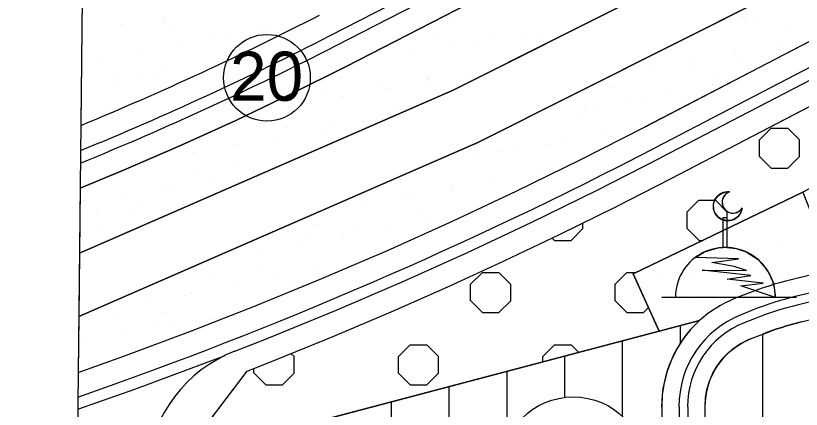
# Model space of a CAD drawing. Extents: x 419109 to 421295, y 4452223 to 4457798.
# Drawn here: x 419108.7 to 419380.7, y 4454253.2 to 4454389.4 of the extents above; entities that cross this region are included whole.
import ezdxf

# ---------------------------------------------------------------- set-up
doc = ezdxf.new("R2010")
doc.units = 0
for name, color, linetype in [('ADA', 7, 'Continuous'), ('ADAKENARI', 7, 'Continuous'), ('Default', 7, 'Continuous'), ('KALDIRIM', 7, 'Continuous'), ('KD_DAIRE', 7, 'Continuous'), ('KD_YGEN', 7, 'Continuous'), ('LJ_SEMBOL', 7, 'Continuous'), ('PAFTALAMA', 7, 'Continuous'), ('PL_AYA_AGACLANDIRIL', 7, 'Continuous'), ('PL_AYA_PARK_DINLENME', 7, 'Continuous'), ('PL_KON_MEV_200', 7, 'Continuous'), ('PL_SAY_DINI_TESIS', 7, 'Continuous'), ('PL_TA_K_DERE', 7, 'Continuous'), ('SM_DAIRE', 7, 'Continuous'), ('TR_AGACALANI', 7, 'Continuous'), ('TR_AZYOGUNKONUT', 7, 'Continuous'), ('TR_DINITESIS', 7, 'Continuous'), ('TR_PARKALANI', 7, 'Continuous')]:
    doc.layers.add(name, color=color, linetype=linetype)

# ---------------------------------------------------------------- blocks, each defined once
blk = doc.blocks.new('POINT_DISPLAY')
at = {"layer": 'Default'}
blk.add_line((0, 0), (0, 0), dxfattribs=at)

msp = doc.modelspace()

# ---------------------------------------------------------------- linework, layer by layer
at = {"layer": 'ADA'}
for p, q in [((419260.18, 4454363.69), (419602.02, 4454535.21)), ((419611.65, 4454517.66), (419268.66, 4454345.57)), ((419130.79, 4454307.27), (419260.18, 4454363.69)), ((419268.66, 4454345.57), (419130.56, 4454285.35)), ((419322.49, 4454300.11), (419381.25, 4454328.3)), ((419331.42, 4454280.21), (419322.49, 4454300.11)), ((419331.42, 4454280.21), (419345.45, 4454283.91)), ((419166.21, 4454236.66), (419331.42, 4454280.21))]:
    msp.add_line(p, q, dxfattribs=at)
at = {"layer": 'ADAKENARI'}
for p, q in [((419223.08, 4454371.88), (419736.15, 4454635.42)), ((419616, 4454501.6), (419326.37, 4454350.82)), ((419335.61, 4454333.08), (419625.89, 4454484.2)), ((419204.06, 4454362.34), (419223.08, 4454371.88)), ((419184.87, 4454353.16), (419204.06, 4454362.34)), ((419165.51, 4454344.35), (419184.87, 4454353.16)), ((419304.4, 4454339.61), (419326.37, 4454350.82)), ((419145.98, 4454335.91), (419165.51, 4454344.35)), ((419282.24, 4454328.76), (419304.4, 4454339.61)), ((419131.03, 4454329.78), (419145.98, 4454335.91)), ((419316.49, 4454323.3), (419335.61, 4454333.08)), ((419259.91, 4454318.28), (419282.24, 4454328.76)), ((419297.23, 4454313.79), (419316.49, 4454323.3)), ((419237.41, 4454308.17), (419259.91, 4454318.28)), ((419277.83, 4454304.55), (419297.23, 4454313.79)), ((419214.75, 4454298.43), (419237.41, 4454308.17)), ((419258.31, 4454295.58), (419277.83, 4454304.55)), ((419391.73, 4454301.54), (419377.15, 4454298.01)), ((419191.93, 4454289.06), (419214.75, 4454298.43)), ((419238.67, 4454286.89), (419258.31, 4454295.58)), ((419361.78, 4454293.14), (419357.6, 4454291.48)), ((419168.96, 4454280.07), (419191.93, 4454289.06)), ((419218.9, 4454278.48), (419238.67, 4454286.89)), ((419145.84, 4454271.46), (419168.96, 4454280.07)), ((419199.02, 4454270.36), (419218.9, 4454278.48)), ((419363.12, 4454277.53), (419367.31, 4454279.19)), ((419130.35, 4454265.97), (419145.84, 4454271.46)), ((419188.8, 4454266.34), (419199.02, 4454270.36)), ((419166.21, 4454236.66), (419188.8, 4454266.34)), ((419332.34, 4454253.99), (419333.19, 4454140.97)), ((419348.2, 4454139.73), (419347.34, 4454254.1))]:
    msp.add_line(p, q, dxfattribs=at)
for centre, radius, start, end in [((418711.34, 4455368.13), 1100, 292.4421, 297.18781), ((419404.16, 4454186.23), 115, 103.5819, 111.6204), ((419372.33, 4454254.29), 40, 111.6204, 132.2309), ((419372.33, 4454254.29), 40, 132.2309, 180.4321), ((419404.16, 4454186.23), 100, 103.5819, 111.6204), ((419372.33, 4454254.29), 25, 111.6204, 180.4321)]:
    msp.add_arc(centre, radius, start, end, dxfattribs=at)
at = {"layer": 'KALDIRIM'}
for p, q in [((419217.59, 4454382.55), (419730.66, 4454646.09)), ((419219.42, 4454378.99), (419732.49, 4454642.54)), ((419619.96, 4454494.64), (419330.07, 4454343.73)), ((419621.94, 4454491.16), (419331.91, 4454340.18)), ((419309.76, 4454328.88), (419331.91, 4454340.18)), ((419287.43, 4454317.94), (419309.76, 4454328.88)), ((419511.48, 4454324.29), (419378.56, 4454292.18)), ((419512.19, 4454321.38), (419379.26, 4454289.26)), ((419264.92, 4454307.38), (419287.43, 4454317.94)), ((419242.24, 4454297.18), (419264.92, 4454307.38)), ((419219.4, 4454287.36), (419242.24, 4454297.18)), ((419196.39, 4454277.92), (419219.4, 4454287.36)), ((419363.99, 4454287.56), (419359.81, 4454285.9)), ((419365.1, 4454284.77), (419360.91, 4454283.11)), ((419184.63, 4454273.32), (419196.39, 4454277.92)), ((419149.94, 4454260.18), (419181.24, 4454271.84)), ((419130.21, 4454253.2), (419149.94, 4454260.18)), ((419338.34, 4454254.04), (419338.66, 4454211.61)), ((419341.34, 4454254.06), (419341.65, 4454212.12))]:
    msp.add_line(p, q, dxfattribs=at)
for centre, radius, start, end in [((418711.34, 4455368.13), 1108, 292.26614, 297.18781), ((418711.34, 4455368.13), 1112, 292.17919, 297.18781), ((418633.74, 4455681.33), 1508, 289.22372, 297.50063), ((419404.16, 4454186.23), 109, 103.5819, 111.6204), ((419404.16, 4454186.23), 106, 103.5819, 111.6204), ((419372.33, 4454254.29), 34, 111.6204, 180.4321), ((419372.33, 4454254.29), 31, 111.6204, 180.4321), ((419202.33, 4454228.09), 48.57, 111.3758, 174.0304)]:
    msp.add_arc(centre, radius, start, end, dxfattribs=at)
at = {"layer": 'KD_DAIRE'}
msp.add_circle((419195.7, 4454367.94), 15, dxfattribs=at)
at = {"layer": 'LJ_SEMBOL'}
msp.add_line((419379, 4454291.9), (419332.34, 4454291.9), dxfattribs=at)
for points in [[(419360.18, 4454322.86), (419359.76, 4454321.35), (419358.89, 4454320.05), (419357.66, 4454319.08), (419356.19, 4454318.54), (419354.62, 4454318.48), (419353.11, 4454318.91), (419351.81, 4454319.78), (419350.84, 4454321.01), (419350.31, 4454322.49), (419350.25, 4454324.05), (419350.68, 4454325.56), (419351.56, 4454326.86), (419352.8, 4454327.82), (419354.27, 4454328.35), (419355.84, 4454328.4), (419354.58, 4454327.71), (419353.68, 4454326.6), (419353.26, 4454325.23), (419353.39, 4454323.8), (419354.04, 4454322.52), (419355.12, 4454321.59), (419356.48, 4454321.12), (419357.91, 4454321.2), (419359.21, 4454321.81)], [(419371.7, 4454291.91), (419359.72, 4454295.97), (419367.5, 4454296.88), (419355.07, 4454298.19), (419363.16, 4454299.45), (419346.41, 4454301.34), (419361.66, 4454301.26), (419357.49, 4454302.58), (419349.71, 4454304.01), (419358.93, 4454305.26), (419344.04, 4454305.78), (419347.2, 4454307.65), (419351.93, 4454309.04), (419353.68, 4454309.2), (419353.68, 4454319.62), (419354.93, 4454319.62), (419354.93, 4454309.21), (419358.17, 4454308.8), (419361.58, 4454307.65), (419365.73, 4454304.99), (419368.95, 4454301.27), (419371, 4454296.79)]]:
    msp.add_lwpolyline(points, close=True, dxfattribs=at)
for centre, radius, start, end in [((419355.21, 4454323.44), 5, 82.8556, 353.3219), ((419356.99, 4454324.84), 3.75, 107.9671, 328.2104), ((419354.39, 4454291.91), 17.31, 359.967, 180)]:
    msp.add_arc(centre, radius, start, end, dxfattribs=at)
at = {"layer": 'PAFTALAMA'}
msp.add_lwpolyline([(419138.44, 4455021.89), (419108.72, 4452245.78), (421237.47, 4452223.29), (421266.41, 4454999.4)], dxfattribs=at)
at = {"layer": 'PL_AYA_AGACLANDIRIL'}
msp.add_lwpolyline([(419335.61, 4454333.08), (419625.89, 4454484.2), (419748.88, 4454560.22), (419763.11, 4454557.27), (419777.73, 4454536.32), (419751.4, 4454522.48), (419381.25, 4454328.3), (419322.49, 4454300.11), (419331.42, 4454280.21), (419166.21, 4454236.66), (419188.8, 4454266.34), (419199.02, 4454270.36), (419218.9, 4454278.48), (419238.67, 4454286.89), (419258.31, 4454295.58), (419277.83, 4454304.55), (419297.23, 4454313.79), (419316.49, 4454323.3)], close=True, dxfattribs=at)
at = {"layer": 'PL_AYA_PARK_DINLENME'}
for p, q in [((419132.87, 4454501.3), (419131.26, 4454351.44)), ((419131.03, 4454329.78), (419130.79, 4454307.27)), ((419130.56, 4454285.35), (419130.35, 4454265.97))]:
    msp.add_line(p, q, dxfattribs=at)
for points in [[(419130.35, 4454265.97), (419145.84, 4454271.46), (419168.96, 4454280.07), (419191.93, 4454289.06), (419214.75, 4454298.43), (419237.41, 4454308.17), (419259.91, 4454318.28), (419282.24, 4454328.76), (419304.4, 4454339.61), (419326.37, 4454350.82), (419616, 4454501.6), (419965.9, 4454717.86)], [(419130.79, 4454307.27), (419260.18, 4454363.69), (419602.02, 4454535.21), (419811.51, 4454660.19)], [(419822.13, 4454643.23), (419611.65, 4454517.66), (419268.66, 4454345.57), (419130.56, 4454285.35)], [(419736.15, 4454635.42), (419223.08, 4454371.88), (419204.06, 4454362.34), (419184.87, 4454353.16), (419165.51, 4454344.35), (419145.98, 4454335.91), (419131.03, 4454329.78)]]:
    msp.add_lwpolyline(points, dxfattribs=at)
msp.add_arc((418711.34, 4455368.13), 1100, 292.4421, 297.18781, dxfattribs=at)
at = {"layer": 'PL_KON_MEV_200'}
for points in [[(419348.2, 4454139.73), (419347.34, 4454254.1), (419347.49, 4454257.1), (419348.01, 4454260.06), (419348.87, 4454262.93), (419350.08, 4454265.68), (419351.6, 4454268.26), (419353.43, 4454270.65), (419355.52, 4454272.79), (419357.86, 4454274.67), (419360.4, 4454276.26), (419363.12, 4454277.53), (419367.31, 4454279.19), (419368.95, 4454279.82), (419370.59, 4454280.43), (419372.25, 4454281), (419373.92, 4454281.55), (419375.59, 4454282.06), (419377.28, 4454282.55), (419378.97, 4454283), (419380.67, 4454283.43), (419398.44, 4454287.72), (419397.53, 4454245.4)], [(419166.21, 4454236.66), (419331.42, 4454280.21), (419345.45, 4454283.91), (419342.49, 4454280.92), (419339.86, 4454277.64), (419337.59, 4454274.11), (419335.7, 4454270.35), (419334.22, 4454266.42), (419333.15, 4454262.35), (419332.52, 4454258.19), (419332.34, 4454253.99), (419333.19, 4454140.97)]]:
    msp.add_lwpolyline(points, dxfattribs=at)
at = {"layer": 'PL_SAY_DINI_TESIS'}
msp.add_lwpolyline([(419322.49, 4454300.11), (419381.25, 4454328.3), (419391.73, 4454301.54), (419377.15, 4454298.01), (419375.19, 4454297.52), (419373.25, 4454297), (419371.31, 4454296.44), (419369.38, 4454295.84), (419367.46, 4454295.22), (419365.56, 4454294.56), (419363.66, 4454293.86), (419361.78, 4454293.14), (419357.6, 4454291.48), (419355.94, 4454290.78), (419354.32, 4454290), (419352.73, 4454289.16), (419351.18, 4454288.24), (419349.68, 4454287.26), (419348.22, 4454286.2), (419346.81, 4454285.09), (419345.45, 4454283.91), (419331.42, 4454280.21)], close=True, dxfattribs=at)
at = {"layer": 'PL_TA_K_DERE'}
msp.add_line((419130.79, 4454307.27), (419130.56, 4454285.35), dxfattribs=at)
for points in [[(419811.51, 4454660.19), (419602.02, 4454535.21), (419260.18, 4454363.69), (419130.79, 4454307.27)], [(419130.56, 4454285.35), (419268.66, 4454345.57), (419611.65, 4454517.66), (419822.13, 4454643.23)]]:
    msp.add_lwpolyline(points, dxfattribs=at)
at = {"layer": 'SM_DAIRE'}
msp.add_circle((419301.73, 4454232.48), 25, dxfattribs=at)
at = {"layer": 'TR_AGACALANI'}
for p, q in [((419366.2, 4454346.48), (419370.26, 4454350.54)), ((419370.29, 4454350.52), (419376.03, 4454350.52)), ((419380.06, 4454346.47), (419376, 4454350.53)), ((419366.21, 4454340.74), (419366.21, 4454346.48)), ((419380.07, 4454340.74), (419380.07, 4454346.48)), ((419370.28, 4454336.66), (419366.22, 4454340.72)), ((419376.02, 4454336.66), (419380.08, 4454340.72)), ((419370.29, 4454336.66), (419376.03, 4454336.66)), ((419341.2, 4454321.48), (419345.26, 4454325.54)), ((419345.29, 4454325.52), (419351.03, 4454325.52)), ((419355.06, 4454321.47), (419351, 4454325.53)), ((419341.21, 4454315.74), (419341.21, 4454321.48)), ((419355.07, 4454315.74), (419355.07, 4454321.48)), ((419305.07, 4454315.74), (419305.07, 4454317.66)), ((419301.02, 4454311.66), (419305.08, 4454315.72)), ((419345.28, 4454311.66), (419341.22, 4454315.72)), ((419295.28, 4454311.66), (419294.47, 4454312.47)), ((419295.29, 4454311.66), (419301.03, 4454311.66)), ((419345.29, 4454311.66), (419346.56, 4454311.66)), ((419266.2, 4454296.48), (419270.26, 4454300.54)), ((419270.29, 4454300.52), (419276.03, 4454300.52)), ((419280.06, 4454296.47), (419276.01, 4454300.53)), ((419316.2, 4454296.48), (419320.26, 4454300.54)), ((419320.29, 4454300.52), (419323.34, 4454300.52)), ((419266.21, 4454290.74), (419266.21, 4454296.48)), ((419280.07, 4454290.74), (419280.07, 4454296.48)), ((419316.21, 4454290.74), (419316.21, 4454296.48)), ((419270.28, 4454286.66), (419266.23, 4454290.72)), ((419276.02, 4454286.66), (419280.08, 4454290.72)), ((419320.28, 4454286.66), (419316.22, 4454290.72)), ((419326.02, 4454286.66), (419327.75, 4454288.39)), ((419270.29, 4454286.66), (419276.03, 4454286.66)), ((419320.29, 4454286.66), (419326.03, 4454286.66)), ((419241.2, 4454271.48), (419245.26, 4454275.54)), ((419245.29, 4454275.52), (419251.03, 4454275.52)), ((419255.06, 4454271.47), (419251.01, 4454275.53)), ((419291.2, 4454271.48), (419295.26, 4454275.54)), ((419295.29, 4454275.52), (419301.03, 4454275.52)), ((419303.65, 4454272.89), (419301.01, 4454275.53)), ((419205.07, 4454271.47), (419204.1, 4454272.43)), ((419205.07, 4454265.74), (419205.07, 4454271.48)), ((419241.21, 4454265.74), (419241.21, 4454271.48)), ((419255.07, 4454265.74), (419255.07, 4454271.48)), ((419291.21, 4454269.61), (419291.21, 4454271.48)), ((419191.21, 4454265.74), (419191.21, 4454267.29)), ((419195.29, 4454261.66), (419191.23, 4454265.72)), ((419201.03, 4454261.66), (419205.08, 4454265.72)), ((419245.28, 4454261.66), (419241.23, 4454265.72)), ((419251.02, 4454261.66), (419255.08, 4454265.72)), ((419195.29, 4454261.66), (419201.03, 4454261.66)), ((419245.29, 4454261.66), (419251.03, 4454261.66))]:
    msp.add_line(p, q, dxfattribs=at)
at = {"layer": 'TR_AZYOGUNKONUT'}
for p, q in [((419338.82, 4454276.03), (419338.82, 4454282.16)), ((419318.82, 4454250.73), (419318.82, 4454276.89)), ((419367.34, 4454128.96), (419367.34, 4454279.2)), ((419298.82, 4454257.31), (419298.82, 4454271.62)), ((419278.82, 4454242.48), (419278.82, 4454266.34)), ((419258.82, 4454214.04), (419258.82, 4454261.07)), ((419238.82, 4454209.73), (419238.82, 4454255.8))]:
    msp.add_line(p, q, dxfattribs=at)

# ---------------------------------------------------------------- block references
at = {"layer": 'TR_DINITESIS', "xscale": 0.1, "yscale": 0.10000000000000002}
for p in [(419372.49, 4454320.21), (419352.49, 4454310.21), (419362.49, 4454310.21), (419372.49, 4454310.21), (419332.49, 4454300.21), (419342.49, 4454300.21), (419352.49, 4454300.21), (419362.49, 4454300.21), (419372.49, 4454300.21), (419332.49, 4454290.21), (419342.49, 4454290.21), (419352.49, 4454290.21)]:
    msp.add_blockref('POINT_DISPLAY', p, dxfattribs=at)
at = {"layer": 'TR_PARKALANI', "xscale": 0.1, "yscale": 0.10000000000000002}
for p in [(419159.89, 4454389.11), (419260.48, 4454388.39), (419360.54, 4454389.18), (419361.16, 4454388.55), (419366.05, 4454388.9), (419145.11, 4454386.51), (419159.67, 4454387.89), (419161.96, 4454385.9), (419192.37, 4454385.62), (419304.17, 4454386.23), (419351.28, 4454386.3), (419375.93, 4454385.94), (419176.73, 4454383.3), (419196.09, 4454385.34), (419289.4, 4454383.63), (419181.32, 4454382.74), (419254.1, 4454382.38), (419274.63, 4454381.02), (419284.51, 4454382.09), (419151.77, 4454377.53), (419166.55, 4454380.13), (419259.85, 4454378.42), (419268.87, 4454379.77), (419372.71, 4454379.92), (419137, 4454374.92), (419245.08, 4454375.81), (419343.17, 4454374.71), (419357.94, 4454377.32), (419230.31, 4454373.21), (419328.14, 4454374.06), (419328.4, 4454372.11), (419358.55, 4454373.77), (419159.35, 4454371.13), (419173.21, 4454371.15), (419266.51, 4454369.44), (419342.91, 4454371.45), (419143.71, 4454368.81), (419150.78, 4454367.37), (419158.43, 4454368.55), (419221.08, 4454367.89), (419251.5, 4454367.61), (419251.59, 4454367.88), (419251.74, 4454366.83), (419351.65, 4454368.67), (419143.66, 4454365.94), (419215.75, 4454363.91), (419235.86, 4454365.29), (419236.97, 4454364.23), (419315.81, 4454364.7), (419349.83, 4454365.73), (419222.2, 4454361.62), (419335.06, 4454363.13), (419207.43, 4454359.02), (419320.29, 4454360.52), (419325.54, 4454359.29), (419340.16, 4454359.03), (419139.29, 4454357.73), (419192.65, 4454356.41), (419240.1, 4454358.24), (419305.51, 4454357.92), (419309.9, 4454356.97), (419135.55, 4454354.36), (419188.07, 4454353.41), (419204.26, 4454354.27), (419218.48, 4454353.12), (419290.74, 4454355.31), (419304.32, 4454355.06), (419202.84, 4454350.8), (419228.86, 4454352.64), (419326.95, 4454351.54), (419214.09, 4454350.04), (419312.17, 4454348.94), (419184.54, 4454344.83), (419199.31, 4454347.43), (419292.52, 4454344.8), (419297.4, 4454346.33), (419169.77, 4454342.22), (419276.88, 4454342.48), (419282.63, 4454343.73), (419155, 4454339.62), (419267.86, 4454341.12), (419155.05, 4454338.92), (419185.46, 4454338.63), (419253.09, 4454338.52), (419169.82, 4454336.31), (419191.2, 4454335.85), (419289.29, 4454334.75), (419176.43, 4454333.25), (419274.52, 4454332.15), (419159.53, 4454329.79), (419161.66, 4454330.64), (419259.5, 4454330.31), (419259.59, 4454330.58), (419259.75, 4454329.54), (419146.89, 4454328.04), (419243.86, 4454327.99), (419244.97, 4454326.94), (419132.11, 4454325.43), (419152.44, 4454324.15), (419230.2, 4454324.33), (419136.8, 4454321.83), (419215.43, 4454321.73), (419248.1, 4454320.94), (419148.04, 4454320.15), (419153.55, 4454319.06), (419251.64, 4454317.96), (419138.77, 4454316.45), (419212.26, 4454316.98), (419226.48, 4454315.83), (419236.86, 4454315.35), (419210.84, 4454313.51), (419222.09, 4454312.75), (419207.32, 4454310.14), (419192.55, 4454307.54), (419177.77, 4454304.93), (419193.47, 4454301.34), (419177.83, 4454299.02), (419213.98, 4454301.16), (419184.44, 4454295.95), (419199.21, 4454298.56), (419203.37, 4454296.46), (419169.66, 4454293.35), (419154.89, 4454290.74), (419167.53, 4454292.5), (419140.12, 4454288.14), (419160.45, 4454286.85), (419144.81, 4454284.53), (419156.04, 4454282.86), (419176.32, 4454284.37), (419161.55, 4454281.76), (419146.78, 4454279.16), (419132.01, 4454276.55)]:
    msp.add_blockref('POINT_DISPLAY', p, dxfattribs=at)

# ---------------------------------------------------------------- texts
at = {"layer": 'KD_YGEN'}
msp.add_text('20', height=17, dxfattribs=at).set_placement((419182.93, 4454359.98))

doc.saveas('drawing.dxf')
